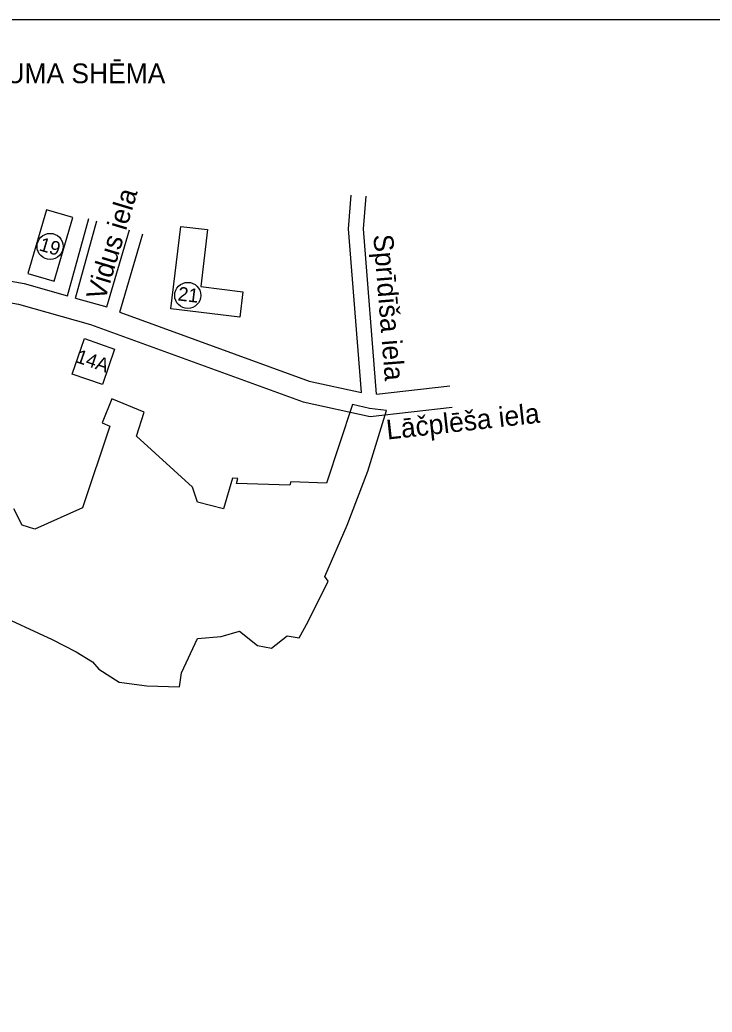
# Model space of a CAD drawing. Extents: x 576692 to 577659, y 273254 to 273799.
# Drawn here: x 576879.2 to 576914.3, y 273748.3 to 273798.6 of the extents above; entities that cross this region are included whole.
import ezdxf

# ---------------------------------------------------------------- set-up
doc = ezdxf.new("R2010")
doc.units = 0
doc.layers.add('GAZE_VADP_ZSPD_####_#', color=7, linetype='Continuous')
doc.layers.add('RAMI_UZMR_####_####_#', color=7, linetype='Continuous')

msp = doc.modelspace()

# ---------------------------------------------------------------- linework, layer by layer
at = {"layer": 'GAZE_VADP_ZSPD_####_#'}
for centre in [(576880.777, 273787.086), (576887.75, 273784.604)]:
    msp.add_circle(centre, 0.662, dxfattribs=at)
at = {"layer": 'RAMI_UZMR_####_####_#'}
for p, q in [((576881.655, 273784.589), (576882.741, 273788.494)), ((576882.064, 273784.472), (576883.151, 273788.38))]:
    msp.add_line(p, q, dxfattribs=at)
for points in [[(576691.609, 273601.352), (576978.221, 273601.352), (576978.221, 273798.568), (576691.609, 273798.568)], [(576879.647, 273785.714), (576880.978, 273785.321), (576881.933, 273788.555), (576880.601, 273788.948)], [(576886.894, 273783.925), (576887.395, 273788.104), (576888.757, 273787.941), (576888.41, 273785.048), (576890.543, 273784.792), (576890.389, 273783.506)], [(576882.516, 273782.413), (576884.044, 273781.885), (576883.423, 273780.084), (576881.894, 273780.612)]]:
    msp.add_lwpolyline(points, close=True, dxfattribs=at)
for points in [[(576896.548, 273779.683), (576895.888, 273787.972), (576896.023, 273789.689)], [(576897.32, 273779.605), (576896.653, 273787.972), (576896.784, 273789.629)], [(576883.65, 273784.019), (576884.806, 273787.919)], [(576884.301, 273783.747), (576885.478, 273787.72)], [(576875.56, 273785.898), (576879.47, 273785.214), (576881.655, 273784.589)], [(576875.374, 273784.822), (576879.17, 273784.167), (576882.815, 273783.125)], [(576882.064, 273784.472), (576883.65, 273784.019)], [(576884.301, 273783.747), (576893.899, 273780.266), (576896.548, 273779.683)], [(576882.815, 273783.125), (576893.596, 273779.218), (576896.986, 273778.471), (576901.149, 273778.942)], [(576897.32, 273779.605), (576901.027, 273780.024)], [(576877.875, 273768.552), (576880.885, 273767.159), (576882.104, 273766.545), (576882.927, 273766.029), (576883.253, 273765.666), (576884.283, 273765.004), (576885.672, 273764.814), (576887.33, 273764.769), (576887.428, 273765.474), (576888.237, 273767.221), (576889.437, 273767.316), (576890.373, 273767.59), (576891.29, 273766.861), (576892, 273766.725), (576892.783, 273767.352), (576893.391, 273767.254), (576893.856, 273768.086), (576894.856, 273770.131), (576894.692, 273770.36), (576895.827, 273772.964), (576896.868, 273775.705), (576897.817, 273778.771), (576896.964, 273778.877), (576896.101, 273779.072), (576894.779, 273775.094), (576892.966, 273775.163), (576892.929, 273774.988), (576890.216, 273775.07), (576890.29, 273775.329), (576890.011, 273775.349), (576889.554, 273773.788), (576888.246, 273774.127), (576887.982, 273774.892), (576885.157, 273777.466), (576885.544, 273778.682), (576883.91, 273779.356), (576883.408, 273778.139), (576883.795, 273777.979), (576882.413, 273773.831), (576879.996, 273772.76), (576879.362, 273772.962), (576878.934, 273773.791)]]:
    msp.add_lwpolyline(points, dxfattribs=at)

# ---------------------------------------------------------------- texts
at = {"layer": 'GAZE_VADP_ZSPD_####_#'}
for s, rotation, p in [('19', 343.5557, (576880.174, 273786.895)), ('21', 353.1701, (576887.219, 273784.353)), ('14A', 340.9651, (576882.035, 273781.23))]:
    msp.add_text(s, height=0.7, rotation=rotation, dxfattribs=at).set_placement(p)
at = {"layer": 'RAMI_UZMR_####_####_#'}
for s, rotation, p in [('TOPOGRĀFIJAS IZVIETOJUMA SHĒMA', 360, (576861.945, 273795.358)), ('Vidus iela', 73.266, (576883.546, 273784.293)), ('Sprīdīša iela', 274.551, (576897.15, 273787.664)), ('Lāčplēša iela', 6.3469, (576897.862, 273777.296))]:
    msp.add_text(s, height=1, rotation=rotation, dxfattribs=at).set_placement(p)

doc.saveas('drawing.dxf')
